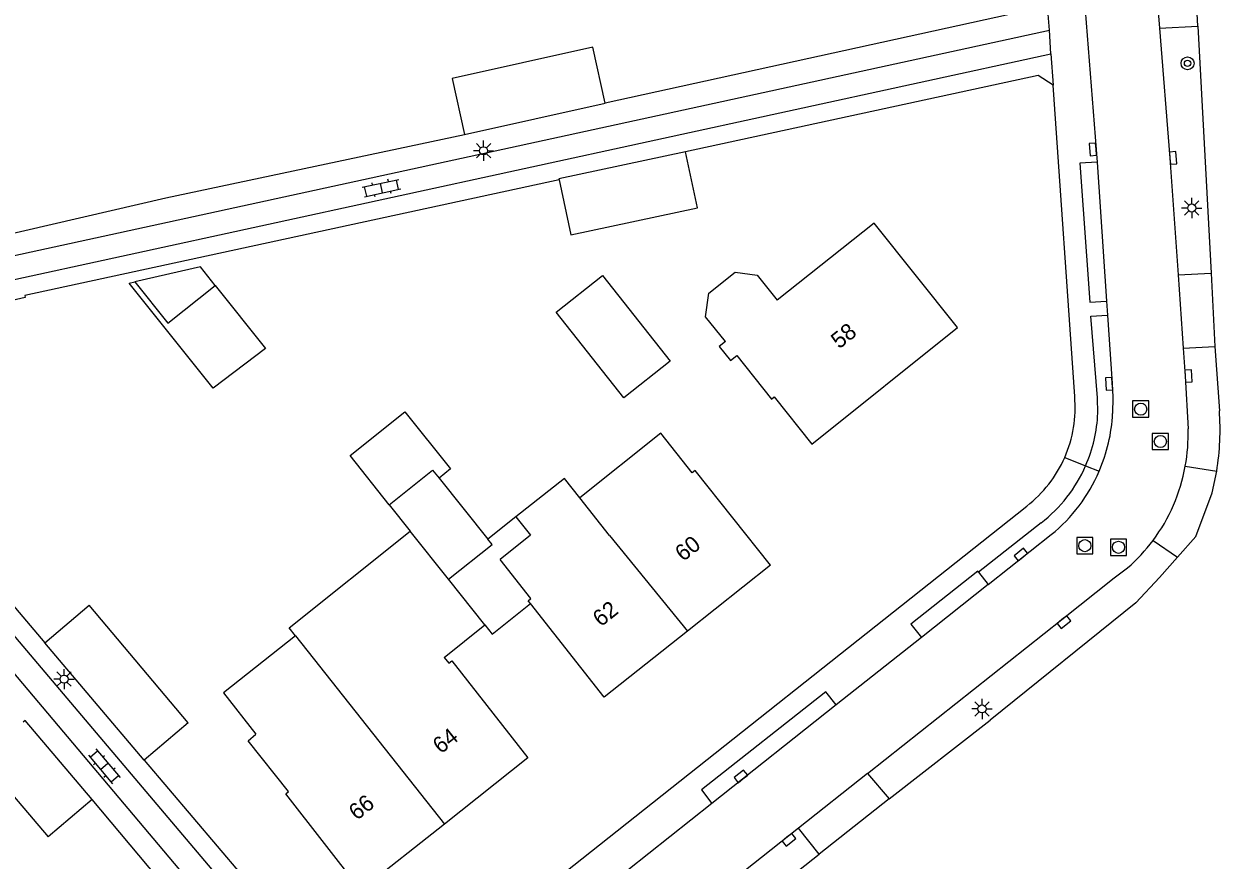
# Model space of a CAD drawing. Extents: x 136000 to 138005, y 398500 to 400500.
# Drawn here: x 137804.5 to 137878.2, y 398577 to 398628.5 of the extents above; entities that cross this region are included whole.
import ezdxf

# ---------------------------------------------------------------- set-up
doc = ezdxf.new("R2010")
doc.units = 0
for name, color, linetype in [('gg-afsc-erfafscheiding', 7, 'Continuous'), ('gg-afsc-hekwerk', 7, 'Continuous'), ('gg-afsc-muur', 7, 'Continuous'), ('gg-anno-huisnummerreeks BGT', 7, 'Continuous'), ('gg-bbg-bijgebouw', 7, 'Continuous'), ('gg-bbg-gedigitaliseerde bebouwing', 7, 'Continuous'), ('gg-bbg-gedigitaliseerde bijgebouw', 7, 'Continuous'), ('gg-bbg-hoofdgebouw', 7, 'Continuous'), ('gg-bbg-luifel en loopbrug', 7, 'Continuous'), ('gg-bbg-tussenscheiding', 7, 'Continuous'), ('gg-knt-verharding', 7, 'Continuous'), ('gg-knt-verharding nz', 7, 'Continuous'), ('gt-grn-groengrens', 7, 'Continuous'), ('gt-grn-weggrens', 7, 'Continuous'), ('gt-symb-boom', 7, 'Continuous'), ('gt-symb-klinker verharding', 7, 'Continuous'), ('gt-symb-kolk', 7, 'Continuous'), ('gt-symb-lichtmast', 7, 'Continuous'), ('gt-symb-rioolschacht', 7, 'Continuous')]:
    doc.layers.add(name, color=color, linetype=linetype)

# ---------------------------------------------------------------- blocks, each defined once
blk = doc.blocks.new('gt0-RS')
at = {"layer": 'gt-symb-rioolschacht'}
blk.add_lwpolyline([(-0.5, -0.5), (0.5, -0.5), (0.5, 0.5), (-0.5, 0.5)], close=True, dxfattribs=at)
blk.add_circle((0, 0), 0.375, dxfattribs=at)
blk = doc.blocks.new('gt0-KOLK')
at = {"layer": 'gt-symb-kolk'}
blk.add_lwpolyline([(0, 0), (0.375, 0), (0.375, 0.4), (-0.375, 0.4), (-0.375, 0), (0, 0)], dxfattribs=at)
blk = doc.blocks.new('gt0-LMAST')
at = {"layer": 'gt-symb-lichtmast'}
for p, q in [((-0.182, 0.173), (-0.447, 0.438)), ((-0.005, 0.246), (-0.005, 0.621)), ((0.172, 0.173), (0.437, 0.438)), ((-0.255, -0.004), (-0.63, -0.004)), ((-0.182, -0.181), (-0.447, -0.446)), ((-0.005, -0.254), (-0.005, -0.629)), ((0.437, -0.446), (0.172, -0.181)), ((0.245, -0.004), (0.62, -0.004))]:
    blk.add_line(p, q, dxfattribs=at)
blk.add_circle((-0.005, -0.004), 0.25, dxfattribs=at)
blk = doc.blocks.new('gt0-BOOM')
at = {"layer": 'gt-symb-boom'}
for radius in [0.4, 0.2]:
    blk.add_circle((0, 0), radius, dxfattribs=at)
blk = doc.blocks.new('gt0-KL1')
at = {"layer": 'gt-symb-klinker verharding'}
for p, q in [((-1.15, 0.3), (1.15, 0.3)), ((-1, -0.3), (-1, 0.3)), ((-0.5, 0.3), (-0.5, 0.45)), ((0, -0.3), (0, 0.3)), ((0.5, 0.3), (0.5, 0.45)), ((1, -0.3), (1, 0.3)), ((-1.15, -0.3), (1.15, -0.3)), ((-0.5, -0.45), (-0.5, -0.3)), ((0.5, -0.45), (0.5, -0.3))]:
    blk.add_line(p, q, dxfattribs=at)

msp = doc.modelspace()

# ---------------------------------------------------------------- linework, layer by layer
at = {"layer": 'gg-afsc-erfafscheiding'}
for p, q in [((137867.547, 398629.631), (137840.29, 398623.65)), ((137876.818, 398628.398), (137877.649, 398613.185)), ((137813.227, 398617.814), (137831.63, 398621.73)), ((137837.455, 398618.919), (137804.535, 398611.791)), ((137877.871, 398608.653), (137878.147, 398604.699))]:
    msp.add_line(p, q, dxfattribs=at)
for points in [[(137867.895, 398624.765), (137866.981, 398625.346), (137845.24, 398620.66)], [(137875.559, 398595.671), (137876.686, 398596.951), (137877.702, 398599.649), (137877.979, 398600.982)], [(137875.559, 398595.671), (137874.462, 398594.425), (137872.991, 398592.864), (137864.019, 398585.64)], [(137811.89, 398583.17), (137825.376, 398567.28), (137826.338, 398567.187)], [(137821.986, 398563.713), (137822.092, 398564.751), (137808.69, 398580.74)]]:
    msp.add_lwpolyline(points, dxfattribs=at)
msp.add_arc((137862.264, 398603.555), 15.924, 350.70303, 4.12121, dxfattribs=at)
at = {"layer": 'gg-afsc-hekwerk'}
msp.add_line((137792.609, 398613.039), (137813.227, 398617.814), dxfattribs=at)
at = {"layer": 'gg-afsc-muur'}
msp.add_lwpolyline([(137804.535, 398611.791), (137804.561, 398611.676), (137794.253, 398609.322), (137795.917, 398602.035), (137805.76, 398590.41)], dxfattribs=at)
at = {"layer": 'gg-bbg-bijgebouw'}
for p, q in [((137831.63, 398621.73), (137840.29, 398623.65)), ((137830.642, 398594.316), (137833.324, 398596.459)), ((137805.76, 398590.41), (137808.49, 398592.72)), ((137811.89, 398583.17), (137805.76, 398590.41)), ((137814.61, 398585.47), (137811.89, 398583.17)), ((137808.69, 398580.74), (137805.98, 398578.44))]:
    msp.add_line(p, q, dxfattribs=at)
for points in [[(137840.29, 398623.65), (137839.53, 398627.11), (137830.86, 398625.18), (137831.63, 398621.73)], [(137845.24, 398620.66), (137837.44, 398618.99), (137837.455, 398618.919)], [(137837.455, 398618.919), (137838.18, 398615.53), (137845.99, 398617.2), (137845.24, 398620.66)], [(137808.69, 398580.74), (137804.55, 398585.62), (137804.424, 398585.514)]]:
    msp.add_lwpolyline(points, dxfattribs=at)
at = {"layer": 'gg-bbg-gedigitaliseerde bebouwing'}
for p, q in [((137832.882, 398591.504), (137830.642, 398594.316)), ((137830.378, 398589.503), (137832.882, 398591.504))]:
    msp.add_line(p, q, dxfattribs=at)
for points in [[(137847.709, 398608.962), (137846.477, 398610.496), (137846.683, 398611.948), (137848.301, 398613.246), (137849.663, 398613.053), (137850.904, 398611.507)], [(137850.49, 398595.18), (137845.843, 398601.022), (137845.661, 398600.878), (137843.721, 398603.325), (137838.729, 398599.336)], [(137838.729, 398599.336), (137837.79, 398600.526), (137834.801, 398598.169)], [(137834.801, 398598.169), (137835.702, 398597.027), (137833.819, 398595.533)], [(137821.217, 398590.823), (137820.825, 398591.318), (137828.284, 398597.278)], [(137821.217, 398590.823), (137816.771, 398587.316), (137818.78, 398584.77)]]:
    msp.add_lwpolyline(points, dxfattribs=at)
at = {"layer": 'gg-bbg-gedigitaliseerde bijgebouw'}
for p, q in [((137830.058, 398600.546), (137833.066, 398596.782)), ((137826.99, 398598.907), (137828.284, 398597.278)), ((137833.324, 398596.459), (137833.066, 398596.782)), ((137814.61, 398585.47), (137808.49, 398592.72)), ((137801.83, 398583.32), (137805.98, 398578.44))]:
    msp.add_line(p, q, dxfattribs=at)
for points in [[(137816.261, 398612.423), (137815.355, 398613.558), (137811.304, 398612.635)], [(137837.274, 398610.78), (137840.133, 398613.035), (137844.306, 398607.746), (137841.447, 398605.491), (137837.274, 398610.78)], [(137811.304, 398612.635), (137813.339, 398610.089), (137816.261, 398612.423)], [(137826.99, 398598.907), (137829.662, 398601.042), (137830.058, 398600.546)]]:
    msp.add_lwpolyline(points, dxfattribs=at)
at = {"layer": 'gg-bbg-hoofdgebouw'}
for p, q in [((137847.709, 398608.962), (137847.33, 398608.66)), ((137850.49, 398595.18), (137845.365, 398591.115)), ((137840.238, 398587.048), (137835.686, 398592.816)), ((137845.365, 398591.115), (137840.238, 398587.048)), ((137835.54, 398583.31), (137830.395, 398579.235))]:
    msp.add_line(p, q, dxfattribs=at)
for points in [[(137847.33, 398608.66), (137848.02, 398607.8), (137848.4, 398608.1), (137850.55, 398605.41), (137850.72, 398605.55), (137853.03, 398602.651), (137862.01, 398609.82), (137856.87, 398616.26), (137850.904, 398611.507)], [(137835.686, 398592.816), (137835.545, 398592.995), (137835.717, 398593.131), (137833.819, 398595.533)], [(137830.378, 398589.503), (137830.667, 398589.138), (137830.848, 398589.281), (137835.54, 398583.31)], [(137830.395, 398579.235), (137825.25, 398575.16), (137820.61, 398581.1), (137820.78, 398581.23), (137818.29, 398584.37), (137818.78, 398584.77)]]:
    msp.add_lwpolyline(points, dxfattribs=at)
at = {"layer": 'gg-bbg-luifel en loopbrug'}
msp.add_line((137834.801, 398598.169), (137833.066, 398596.782), dxfattribs=at)
for points in [[(137816.261, 398612.423), (137819.371, 398608.532), (137816.136, 398606.085), (137810.964, 398612.558), (137811.304, 398612.635)], [(137826.99, 398598.907), (137824.581, 398601.942), (137827.95, 398604.635), (137830.766, 398601.112), (137830.058, 398600.546)], [(137832.882, 398591.504), (137833.335, 398590.937), (137835.686, 398592.816)]]:
    msp.add_lwpolyline(points, dxfattribs=at)
at = {"layer": 'gg-bbg-tussenscheiding'}
for p, q in [((137840.561, 398597.013), (137838.729, 398599.336)), ((137830.642, 398594.316), (137828.284, 398597.278)), ((137840.561, 398597.013), (137845.365, 398591.115)), ((137821.217, 398590.823), (137830.395, 398579.235))]:
    msp.add_line(p, q, dxfattribs=at)
at = {"layer": 'gg-knt-verharding'}
for p, q in [((137869.41, 398635.189), (137870.606, 398620.022)), ((137876.818, 398628.398), (137876.732, 398629.966)), ((137867.67, 398628.14), (137867.547, 398629.631)), ((137874.341, 398629.775), (137874.461, 398628.269)), ((137874.461, 398628.269), (137876.818, 398628.398)), ((137792.862, 398611.873), (137867.67, 398628.14)), ((137867.76, 398626.7), (137867.67, 398628.14)), ((137792.3, 398610.27), (137867.76, 398626.7)), ((137867.76, 398626.7), (137867.895, 398624.765)), ((137869.23, 398605.578), (137867.895, 398624.765)), ((137870.606, 398620.022), (137871.195, 398611.456)), ((137875.602, 398613.084), (137877.649, 398613.185)), ((137875.602, 398613.084), (137875.919, 398608.558)), ((137877.649, 398613.185), (137877.871, 398608.653)), ((137871.195, 398611.456), (137871.254, 398610.599)), ((137875.919, 398608.558), (137877.871, 398608.653)), ((137824.89, 398566.04), (137791.751, 398605.161)), ((137876.046, 398601.277), (137877.979, 398600.982)), ((137794.131, 398600.053), (137823.65, 398565.05)), ((137826.338, 398567.187), (137866.27, 398598.83)), ((137867.157, 398597.79), (137863.309, 398594.748)), ((137863.904, 398593.997), (137867.782, 398597.068)), ((137874.062, 398596.714), (137875.559, 398595.671)), ((137863.309, 398594.748), (137863.904, 398593.997)), ((137863.904, 398593.997), (137859.787, 398590.735)), ((137859.787, 398590.735), (137854.535, 398586.574)), ((137854.535, 398586.574), (137846.876, 398580.507)), ((137856.458, 398582.344), (137852.217, 398578.988)), ((137856.458, 398582.344), (137857.793, 398580.781)), ((137846.876, 398580.507), (137839.912, 398574.998)), ((137857.793, 398580.781), (137853.489, 398577.38)), ((137853.489, 398577.38), (137852.217, 398578.988))]:
    msp.add_line(p, q, dxfattribs=at)
for points in [[(137874.461, 398628.269), (137875.099, 398620.268), (137875.602, 398613.084)], [(137870.651, 398604.556), (137870.64, 398605.492), (137870.221, 398610.528), (137871.254, 398610.599)], [(137871.254, 398610.599), (137871.545, 398606.373), (137871.58, 398605.527), (137871.567, 398604.527)], [(137875.919, 398608.558), (137876.039, 398606.835), (137876.212, 398603.591)], [(137856.458, 398582.344), (137868.445, 398591.832), (137871.667, 398594.406), (137872.492, 398595.023)], [(137852.217, 398578.988), (137836.557, 398566.585), (137830.998, 398562.155)]]:
    msp.add_lwpolyline(points, dxfattribs=at)
for centre, radius, start, end in [((137861.594, 398604.904), 7.666, 336.31581, 5.04189), ((137861.667, 398604.91), 8.991, 336.3844, 357.74492), ((137861.314, 398605.043), 10.266, 336.64657, 357.11699), ((137865.359, 398603.207), 10.86, 349.76521, 2.02837), ((137861.593, 398604.905), 7.667, 307.5908, 336.31305), ((137861.671, 398604.907), 8.986, 307.6234, 336.38798), ((137865.369, 398603.207), 10.85, 323.24486, 349.75617), ((137861.309, 398605.041), 10.27, 309.07354, 336.67208), ((137865.332, 398603.245), 10.903, 311.05071, 323.19928)]:
    msp.add_arc(centre, radius, start, end, dxfattribs=at)
at = {"layer": 'gg-knt-verharding nz'}
for points in [[(137870.606, 398620.022), (137869.551, 398619.95), (137870.167, 398611.385), (137871.195, 398611.456)], [(137863.309, 398594.748), (137863.252, 398594.82), (137859.137, 398591.556), (137859.787, 398590.735)], [(137854.535, 398586.574), (137853.889, 398587.39), (137846.223, 398581.333), (137846.876, 398580.507)]]:
    msp.add_lwpolyline(points, dxfattribs=at)
at = {"layer": 'gt-grn-groengrens'}
for p, q in [((137857.793, 398580.781), (137864.019, 398585.64)), ((137832.677, 398561.088), (137853.489, 398577.38))]:
    msp.add_line(p, q, dxfattribs=at)
at = {"layer": 'gt-grn-weggrens'}
for p, q in [((137868.614, 398601.825), (137869.905, 398601.308)), ((137869.905, 398601.308), (137870.739, 398600.974))]:
    msp.add_line(p, q, dxfattribs=at)

# ---------------------------------------------------------------- block references
at = {"layer": 'gt-symb-boom'}
msp.add_blockref('gt0-BOOM', (137876.186, 398626.106), dxfattribs=at)
at = {"layer": 'gt-symb-klinker verharding'}
for p, rotation in [((137826.516, 398618.42), 12.298855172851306), ((137809.431, 398582.793), -49.82757657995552)]:
    msp.add_blockref('gt0-KL1', p, dxfattribs=dict(at, rotation=rotation))
at = {"layer": 'gt-symb-kolk'}
for p, rotation in [((137870.551, 398620.819), 94.53981548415), ((137875.099, 398620.268), -86.00234741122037), ((137876.039, 398606.835), -86.94819192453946), ((137871.545, 398606.373), 93.93324850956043), ((137866.033, 398595.684), 38.34850340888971), ((137868.445, 398591.832), -141.6401603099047), ((137848.784, 398582.017), 38.38883971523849), ((137851.496, 398578.417), -141.62249676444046)]:
    msp.add_blockref('gt0-KOLK', p, dxfattribs=dict(at, rotation=rotation))
at = {"layer": 'gt-symb-lichtmast'}
for p in [(137832.805, 398620.721), (137876.447, 398617.195), (137806.96, 398588.166), (137863.524, 398586.334)]:
    msp.add_blockref('gt0-LMAST', p, dxfattribs=at)
at = {"layer": 'gt-symb-rioolschacht'}
for p in [(137873.297, 398604.801), (137874.509, 398602.807), (137869.855, 398596.386), (137871.931, 398596.287)]:
    msp.add_blockref('gt0-RS', p, dxfattribs=at)

# ---------------------------------------------------------------- texts
at = {"layer": 'gg-anno-huisnummerreeks BGT'}
for s, rotation, p in [('58', 38.6, (137854.715, 398608.474)), ('60', 38.4, (137845.102, 398595.373)), ('62', 38.4, (137840.03, 398591.35)), ('64', 38.4, (137830.171, 398583.522)), ('66', 38.4, (137824.997, 398579.424))]:
    msp.add_text(s, height=1, rotation=rotation, dxfattribs=at).set_placement(p)

doc.saveas('drawing.dxf')
